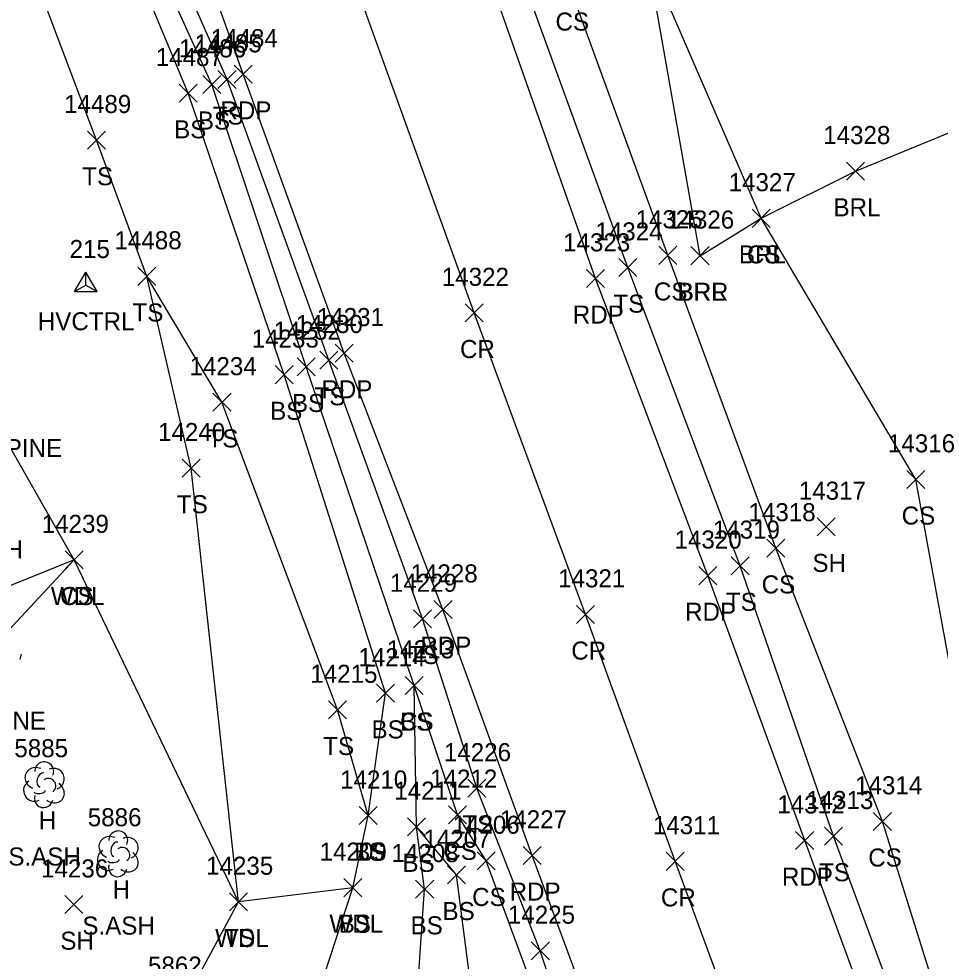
# Model space of a CAD drawing. Extents: x 1439173 to 1457902, y 641926 to 659889.
# Drawn here: x 1446483.2 to 1446585.2, y 652756.3 to 652860.7 of the extents above; entities that cross this region are included whole.
import ezdxf

# ---------------------------------------------------------------- set-up
doc = ezdxf.new("R2010")
doc.units = 0
for name, color, linetype in [('C_A', 7, 'Continuous'), ('C_I', 7, 'Continuous'), ('CPSM', 7, 'Continuous'), ('L_A', 7, 'Continuous'), ('L_C', 7, 'Continuous'), ('L_I', 7, 'Continuous'), ('L_TIC', 7, 'Continuous'), ('LABL', 7, 'Continuous'), ('LAWA', 7, 'Continuous'), ('LELB', 7, 'Continuous'), ('LTC', 7, 'Continuous'), ('LTD', 7, 'Continuous'), ('P_A', 7, 'Continuous'), ('P_I', 7, 'Continuous'), ('P_TIC', 7, 'Continuous'), ('PET', 7, 'Continuous'), ('PRC', 7, 'Continuous')]:
    doc.layers.add(name, color=color, linetype=linetype)

msp = doc.modelspace()

# ---------------------------------------------------------------- linework, layer by layer
at = {"layer": 'CPSM'}
for p, q in [((1446489.38, 652830.49), (1446490.63, 652832.66)), ((1446491.88, 652830.49), (1446490.63, 652832.66)), ((1446490.63, 652831.21), (1446490.63, 652832.66)), ((1446489.38, 652830.49), (1446490.63, 652831.21)), ((1446489.38, 652830.49), (1446491.88, 652830.49)), ((1446490.63, 652831.21), (1446490.63, 652831.21)), ((1446490.63, 652831.21), (1446491.88, 652830.49))]:
    msp.add_line(p, q, dxfattribs=at)
at = {"layer": 'L_TIC'}
for points in [[(1446505.27, 652852.99), (1446507.27, 652854.99)], [(1446507.27, 652852.99), (1446505.27, 652854.99)], [(1446500.97, 652851.47), (1446502.97, 652853.47)], [(1446502.97, 652851.47), (1446500.97, 652853.47)], [(1446503.6, 652852.44), (1446505.6, 652854.44)], [(1446505.6, 652852.44), (1446503.6, 652854.44)], [(1446490.83, 652846.27), (1446492.83, 652848.27)], [(1446492.83, 652846.27), (1446490.83, 652848.27)], [(1446574.87, 652842.83), (1446576.87, 652844.83)], [(1446576.87, 652842.83), (1446574.87, 652844.83)], [(1446564.4, 652837.61), (1446566.4, 652839.61)], [(1446566.4, 652837.61), (1446564.4, 652839.61)], [(1446564.4, 652837.61), (1446566.4, 652839.61)], [(1446566.4, 652837.61), (1446564.4, 652839.61)], [(1446554.09, 652833.51), (1446556.09, 652835.51)], [(1446556.09, 652833.51), (1446554.09, 652835.51)], [(1446557.64, 652833.47), (1446559.64, 652835.47)], [(1446559.64, 652833.47), (1446557.64, 652835.47)], [(1446557.64, 652833.47), (1446559.64, 652835.47)], [(1446559.64, 652833.47), (1446557.64, 652835.47)], [(1446549.65, 652832.16), (1446551.65, 652834.16)], [(1446551.65, 652832.16), (1446549.65, 652834.16)], [(1446496.4, 652831.18), (1446498.4, 652833.18)], [(1446498.4, 652831.18), (1446496.4, 652833.18)], [(1446496.4, 652831.18), (1446498.4, 652833.18)], [(1446498.4, 652831.18), (1446496.4, 652833.18)], [(1446514.02, 652821.16), (1446516.02, 652823.16)], [(1446516.02, 652821.16), (1446514.02, 652823.16)], [(1446516.55, 652821.9), (1446518.55, 652823.9)], [(1446518.55, 652821.9), (1446516.55, 652823.9)], [(1446511.6, 652820.29), (1446513.6, 652822.29)], [(1446513.6, 652820.29), (1446511.6, 652822.29)], [(1446504.71, 652817.23), (1446506.71, 652819.23)], [(1446506.71, 652817.23), (1446504.71, 652819.23)], [(1446501.31, 652809.94), (1446503.31, 652811.94)], [(1446503.31, 652809.94), (1446501.31, 652811.94)], [(1446581.53, 652808.69), (1446583.53, 652810.69)], [(1446583.53, 652808.69), (1446581.53, 652810.69)], [(1446571.6, 652803.44), (1446573.6, 652805.44)], [(1446573.6, 652803.44), (1446571.6, 652805.44)], [(1446566.03, 652801.06), (1446568.03, 652803.06)], [(1446568.03, 652801.06), (1446566.03, 652803.06)], [(1446488.35, 652799.77), (1446490.35, 652801.77)], [(1446490.35, 652799.77), (1446488.35, 652801.77)], [(1446488.35, 652799.77), (1446490.35, 652801.77)], [(1446490.35, 652799.77), (1446488.35, 652801.77)], [(1446562.1, 652799.13), (1446564.1, 652801.13)], [(1446564.1, 652799.13), (1446562.1, 652801.13)], [(1446526.9, 652793.24), (1446528.9, 652795.24)], [(1446528.9, 652793.24), (1446526.9, 652795.24)], [(1446525.99, 652785.87), (1446527.99, 652787.87)], [(1446527.99, 652785.87), (1446525.99, 652787.87)], [(1446525.99, 652785.87), (1446527.99, 652787.87)], [(1446527.99, 652785.87), (1446525.99, 652787.87)], [(1446522.83, 652785), (1446524.83, 652787)], [(1446524.83, 652785), (1446522.83, 652787)], [(1446517.51, 652783.16), (1446519.51, 652785.16)], [(1446519.51, 652783.16), (1446517.51, 652785.16)], [(1446532.92, 652774.48), (1446534.92, 652776.48)], [(1446534.92, 652774.48), (1446532.92, 652776.48)], [(1446520.91, 652771.45), (1446522.91, 652773.45)], [(1446522.91, 652771.45), (1446520.91, 652773.45)], [(1446520.91, 652771.45), (1446522.91, 652773.45)], [(1446522.91, 652771.45), (1446520.91, 652773.45)], [(1446530.78, 652771.55), (1446532.78, 652773.55)], [(1446532.78, 652771.55), (1446530.78, 652773.55)], [(1446526.25, 652770.22), (1446528.25, 652772.22)], [(1446528.25, 652770.22), (1446526.25, 652772.22)], [(1446526.25, 652770.22), (1446528.25, 652772.22)], [(1446528.25, 652770.22), (1446526.25, 652772.22)], [(1446577.83, 652770.81), (1446579.83, 652772.81)], [(1446579.83, 652770.81), (1446577.83, 652772.81)], [(1446572.43, 652769.18), (1446574.43, 652771.18)], [(1446574.43, 652769.18), (1446572.43, 652771.18)], [(1446533.97, 652766.44), (1446535.97, 652768.44)], [(1446535.97, 652766.44), (1446533.97, 652768.44)], [(1446530.69, 652764.88), (1446532.69, 652766.88)], [(1446532.69, 652764.88), (1446530.69, 652766.88)], [(1446519.2, 652763.47), (1446521.2, 652765.47)], [(1446521.2, 652763.47), (1446519.2, 652765.47)], [(1446519.2, 652763.47), (1446521.2, 652765.47)], [(1446521.2, 652763.47), (1446519.2, 652765.47)], [(1446527.15, 652763.3), (1446529.15, 652765.3)], [(1446529.15, 652763.3), (1446527.15, 652765.3)], [(1446506.54, 652761.9), (1446508.54, 652763.9)], [(1446508.54, 652761.9), (1446506.54, 652763.9)], [(1446506.54, 652761.9), (1446508.54, 652763.9)], [(1446508.54, 652761.9), (1446506.54, 652763.9)], [(1446488.32, 652761.6), (1446490.32, 652763.6)], [(1446490.32, 652761.6), (1446488.32, 652763.6)], [(1446539.96, 652756.48), (1446541.96, 652758.48)], [(1446541.96, 652756.48), (1446539.96, 652758.48)]]:
    msp.add_lwpolyline(points, dxfattribs=at)
at = {"layer": 'LABL'}
for points in [[(1446558.64, 652834.47), (1446552.78, 652867.75), (1446542.95, 652883.9), (1446526.11, 652918.76), (1446515.94, 652945.37), (1446512.09, 652959.61), (1446524.52, 652966.77), (1446538.88, 652947.35), (1446552.1, 652916.18), (1446561.87, 652889.2), (1446572.52, 652866.11), (1446589.96, 652870.84), (1446600.38, 652872.87), (1446619.06, 652880.12), (1446635.84, 652882.35)], [(1446558.64, 652834.47), (1446565.4, 652838.61), (1446575.87, 652843.83), (1446593.9, 652851.24), (1446610.45, 652852.7), (1446629.43, 652855.17), (1446641.12, 652840.87), (1446648.38, 652846.16), (1446662.46, 652850.52)]]:
    msp.add_lwpolyline(points, dxfattribs=at)
at = {"layer": 'LAWA'}
msp.add_lwpolyline([(1446489.93, 652594.64), (1446482.19, 652622.89), (1446488.27, 652643.75), (1446486.36, 652658.33), (1446506.68, 652691.78), (1446509.79, 652707.4), (1446510.77, 652733.79), (1446515.69, 652750.68), (1446520.2, 652764.47), (1446507.54, 652762.9), (1446489.35, 652800.77), (1446459.01, 652788.52), (1446450.93, 652770.34), (1446436.52, 652746.71)], dxfattribs=at)
at = {"layer": 'LELB'}
for points in [[(1446558.76, 652687.67), (1446558.04, 652687.75), (1446555.71, 652694.53), (1446541.29, 652728.55), (1446533.88, 652748.71), (1446531.69, 652765.88), (1446527.25, 652771.22), (1446526.99, 652786.87), (1446515.02, 652822.16), (1446504.6, 652853.44), (1446496.45, 652871.39), (1446483.49, 652908.23), (1446469, 652949.88), (1446458.71, 652977.71), (1446440.48, 653011.03), (1446432.84, 653040.55), (1446431.3, 653040.36), (1446429.78, 653038.57)], [(1446520.2, 652764.47), (1446521.91, 652772.45), (1446523.83, 652786), (1446512.6, 652821.29), (1446501.97, 652852.47), (1446494.39, 652870.68), (1446481.82, 652907.94), (1446466.87, 652948.91), (1446454.92, 652976.12), (1446438.86, 653012.09), (1446429.78, 653038.57)], [(1446521.91, 652772.45), (1446518.51, 652784.16), (1446505.71, 652818.23), (1446497.4, 652832.18), (1446491.83, 652847.27), (1446484.51, 652866.66), (1446470.11, 652903.44), (1446458.73, 652946.43), (1446447.34, 652973.5), (1446426.5, 653006.12), (1446419.51, 653033.02), (1446408.97, 653037.94), (1446398.28, 653037.34), (1446364.91, 653022), (1446343.21, 653013.27), (1446320.15, 653003.28), (1446308.94, 652998.17)], [(1446627.06, 652632.45), (1446623.58, 652643.88), (1446610.89, 652677.78), (1446605.94, 652694.07), (1446602.62, 652701.91), (1446596.25, 652715.55), (1446589.29, 652738.4), (1446578.83, 652771.81), (1446567.03, 652802.06), (1446555.09, 652834.51), (1446544.2, 652864.4), (1446537.67, 652882.57), (1446522.62, 652917.32), (1446507.53, 652958), (1446496.69, 652990.09)], [(1446733.15, 652335.87), (1446720.26, 652370.62), (1446699.34, 652428.2), (1446686.02, 652464.16), (1446669.53, 652508.48), (1446646.74, 652574.93), (1446631.07, 652613.95), (1446619.67, 652643.47), (1446607.67, 652675.95), (1446600.9, 652696.64), (1446593.13, 652714.74), (1446585.66, 652736.99), (1446573.43, 652770.18), (1446563.1, 652800.13), (1446550.65, 652833.16), (1446533.38, 652880.69)], [(1446687.49, 652358.34), (1446665.37, 652415.94), (1446653.31, 652451.78), (1446639.56, 652487.5), (1446623.6, 652531.42), (1446615.87, 652554.88), (1446598.23, 652600.36), (1446585, 652637.76), (1446573.9, 652665.71), (1446570.23, 652674.91), (1446567.93, 652681.5), (1446562.31, 652697.42), (1446549.56, 652731.62), (1446540.96, 652757.48), (1446533.92, 652775.48), (1446527.9, 652794.24), (1446517.55, 652822.9), (1446506.27, 652853.99), (1446498.19, 652872.34)], [(1446619.27, 652687.74), (1446616.83, 652683.42), (1446616.31, 652673.7), (1446612.41, 652684.34), (1446609.89, 652692.2), (1446610.51, 652695.49), (1446609.36, 652695.38), (1446609.11, 652696.21), (1446607.94, 652702.1), (1446607.57, 652703.49), (1446608.78, 652703.55), (1446606.89, 652718.15), (1446599.81, 652728.43), (1446599.62, 652742.21), (1446596.53, 652751.27), (1446588.72, 652775.98), (1446582.53, 652809.69), (1446565.4, 652838.61), (1446552.78, 652867.75)], [(1446441.72, 652671.29), (1446454.15, 652675.76), (1446489.66, 652708.33), (1446491.65, 652733.37), (1446507.54, 652762.9), (1446502.31, 652810.94), (1446497.4, 652832.18)], [(1446466.75, 652705.34), (1446459.62, 652734.2), (1446463.8, 652762.98), (1446469.18, 652779.14), (1446489.35, 652800.77), (1446477.73, 652821.16)], [(1446571.3, 652656.22), (1446566.66, 652671.45), (1446563.15, 652682.16), (1446563.26, 652686.12), (1446556.35, 652702.1), (1446546.49, 652730.53), (1446547.53, 652732.06), (1446541.15, 652750.59), (1446534.97, 652767.44), (1446531.78, 652772.55), (1446526.99, 652786.87)], [(1446600.72, 652539.79), (1446583.48, 652595.51), (1446578.26, 652603.99), (1446570.72, 652611.61), (1446562.3, 652629.81), (1446555.44, 652667.18), (1446555.43, 652673.84), (1446555.61, 652673.85), (1446557.61, 652678.4), (1446559.22, 652681.27), (1446556.1, 652687.12), (1446554.56, 652688.04), (1446551.01, 652690.1), (1446551.58, 652690.69), (1446547.89, 652697.26), (1446532.13, 652729.14), (1446526.98, 652747.46), (1446528.15, 652764.3), (1446527.25, 652771.22)]]:
    msp.add_lwpolyline(points, dxfattribs=at)
at = {"layer": 'LTC'}
msp.add_line((1446483.49, 652790.32), (1446483.31, 652789.75), dxfattribs=at)
at = {"layer": 'LTD'}
for p, q in [((1446485.98, 652775.92), (1446485.98, 652775.92)), ((1446485.98, 652775.92), (1446485.98, 652775.92)), ((1446494.17, 652768.27), (1446494.17, 652768.27)), ((1446494.17, 652768.27), (1446494.17, 652768.27))]:
    msp.add_line(p, q, dxfattribs=at)
for centre in [(1446486.03, 652777.35), (1446494.22, 652769.7)]:
    msp.add_arc(centre, 1.05, 335.5272, 180.9563, dxfattribs=at)
for centre, major_axis, ratio, start_param, end_param in [((1446485.19, 652776.58), (1.21, -0.51), 0.895232, 1.570796, 4.712389), ((1446485.77, 652776.38), (-0.208, -0.792), 0.645439, 3.141593, 6.283185), ((1446487.02, 652776.5), (-1.14, -0.48), 0.949671, 1.570796, 4.712389), ((1446484.9, 652775.21), (0.58, -1.04), 0.959034, 3.141593, 6.283185), ((1446486.48, 652775.75), (-0.5, 0.667), 0.989748, 3.141593, 6.283185), ((1446485.53, 652775.17), (-0.625, -0.083), 0.423636, 0, 3.141593), ((1446486.98, 652775.08), (-1.09, 0.79), 0.841452, 1.570796, 4.712389), ((1446485.98, 652774.42), (0.26, 1.06), 0.942809, 1.570796, 4.712389), ((1446493.38, 652768.93), (1.21, -0.51), 0.895232, 1.570796, 4.712389), ((1446495.21, 652768.85), (-1.14, -0.48), 0.949671, 1.570796, 4.712389), ((1446493.96, 652768.72), (-0.208, -0.792), 0.645439, 3.141593, 6.283185), ((1446494.67, 652768.1), (-0.5, 0.667), 0.989748, 3.141593, 6.283185), ((1446493.09, 652767.56), (0.58, -1.04), 0.959034, 3.141593, 6.283185), ((1446495.17, 652767.43), (-1.09, 0.79), 0.841452, 1.570796, 4.712389), ((1446494.17, 652766.77), (0.26, 1.06), 0.942809, 1.570796, 4.712389), ((1446493.71, 652767.52), (-0.625, -0.083), 0.423636, 0, 3.141593)]:
    msp.add_ellipse(centre, major_axis=major_axis, ratio=ratio, start_param=start_param, end_param=end_param, dxfattribs=at)
at = {"layer": 'P_TIC'}
for points in [[(1446507.05, 652853.56), (1446509.05, 652855.56)], [(1446509.05, 652853.56), (1446507.05, 652855.56)], [(1446546.07, 652830.95), (1446548.07, 652832.95)], [(1446548.07, 652830.95), (1446546.07, 652832.95)], [(1446532.64, 652827.13), (1446534.64, 652829.13)], [(1446534.64, 652827.13), (1446532.64, 652829.13)], [(1446518.23, 652822.67), (1446520.23, 652824.67)], [(1446520.23, 652822.67), (1446518.23, 652824.67)], [(1446558.5, 652798.03), (1446560.5, 652800.03)], [(1446560.5, 652798.03), (1446558.5, 652800.03)], [(1446529.18, 652794.28), (1446531.18, 652796.28)], [(1446531.18, 652794.28), (1446529.18, 652796.28)], [(1446544.95, 652793.73), (1446546.95, 652795.73)], [(1446546.95, 652793.73), (1446544.95, 652795.73)], [(1446569.23, 652768.69), (1446571.23, 652770.69)], [(1446571.23, 652768.69), (1446569.23, 652770.69)], [(1446539.07, 652767.04), (1446541.07, 652769.04)], [(1446541.07, 652767.04), (1446539.07, 652769.04)], [(1446554.88, 652766.39), (1446556.88, 652768.39)], [(1446556.88, 652766.39), (1446554.88, 652768.39)]]:
    msp.add_lwpolyline(points, dxfattribs=at)
at = {"layer": 'PET'}
for points in [[(1446731.04, 652335.01), (1446718.01, 652370.03), (1446696.84, 652427.28), (1446683.13, 652463.49), (1446666.85, 652507.13), (1446642.46, 652574.29), (1446627.76, 652613.1), (1446617.05, 652642.96), (1446604.83, 652675.09), (1446590.52, 652714.03), (1446582.88, 652735.36), (1446570.23, 652769.69), (1446559.5, 652799.03), (1446547.07, 652831.95), (1446530.28, 652879.59)], [(1446689.85, 652359.18), (1446668.81, 652417.26), (1446655.18, 652452.6), (1446642.38, 652488.2), (1446626.1, 652532.33), (1446617.59, 652555.62), (1446600.83, 652601.71), (1446587.43, 652637.98), (1446577.6, 652667.12), (1446565.11, 652699.85), (1446553.17, 652732.62), (1446540.07, 652768.04), (1446530.18, 652795.28), (1446519.23, 652823.67), (1446508.05, 652854.56), (1446501.14, 652873.96)]]:
    msp.add_lwpolyline(points, dxfattribs=at)
at = {"layer": 'PRC'}
msp.add_lwpolyline([(1446704.53, 652363.99), (1446682.8, 652422.11), (1446669.31, 652457.94), (1446653.41, 652502.36), (1446628.68, 652568.76), (1446613.37, 652609.74), (1446604.14, 652635.16), (1446591.23, 652671.51), (1446575.85, 652711.82), (1446569.81, 652729.51), (1446555.88, 652767.39), (1446545.95, 652794.73), (1446533.64, 652828.13), (1446516.98, 652874.28)], dxfattribs=at)

# ---------------------------------------------------------------- texts
at = {"layer": 'C_A'}
msp.add_text('HVCTRL', height=2, dxfattribs=at).set_placement((1446485.32, 652826.21))
at = {"layer": 'C_I'}
msp.add_text('215', height=2, dxfattribs=at).set_placement((1446488.84, 652834.21))
at = {"layer": 'L_A'}
for s, p in [('CS', (1446542.64, 652859.4)), ('BS', (1446503.04, 652848.44)), ('TS', (1446504.68, 652848.99)), ('BS', (1446500.41, 652847.47)), ('TS', (1446490.24, 652842.27)), ('BRL', (1446573.42, 652838.83)), ('BRL', (1446562.95, 652833.61)), ('CS', (1446563.84, 652833.61)), ('CS', (1446553.53, 652829.51)), ('BRR', (1446556.13, 652829.47)), ('BRL', (1446556.18, 652829.47)), ('TS', (1446549.06, 652828.16)), ('TS', (1446495.81, 652827.18)), ('TS', (1446495.81, 652827.18)), ('BS', (1446513.46, 652817.16)), ('TS', (1446515.96, 652817.9)), ('BS', (1446511.04, 652816.29)), ('TS', (1446504.12, 652813.23)), ('TS', (1446500.72, 652805.94)), ('CS', (1446580.97, 652804.69)), ('SH', (1446571.09, 652799.44)), ('CS', (1446565.47, 652797.06)), ('WDL', (1446486.76, 652795.77)), ('CS', (1446487.79, 652795.77)), ('TS', (1446561.51, 652795.13)), ('TS', (1446526.31, 652789.24)), ('CS', (1446525.43, 652781.87)), ('BS', (1446525.43, 652781.87)), ('BS', (1446522.27, 652781)), ('TS', (1446516.92, 652779.16)), ('H', (1446485.42, 652770.92)), ('TS', (1446532.33, 652770.48)), ('TS', (1446520.31, 652767.45)), ('BS', (1446520.35, 652767.45)), ('CS', (1446530.22, 652767.55)), ('BS', (1446525.69, 652766.22)), ('BS', (1446525.69, 652766.22)), ('CS', (1446577.27, 652766.81)), ('TS', (1446571.83, 652765.18)), ('H', (1446493.6, 652763.27)), ('CS', (1446533.41, 652762.44)), ('BS', (1446530.13, 652760.88)), ('WDL', (1446517.61, 652759.47)), ('BS', (1446518.64, 652759.47)), ('BS', (1446526.59, 652759.3)), ('SH', (1446487.81, 652757.6)), ('WDL', (1446504.95, 652757.9)), ('TS', (1446505.95, 652757.9))]:
    msp.add_text(s, height=2, dxfattribs=at).set_placement(p)
at = {"layer": 'L_C'}
for s, p in [('M.SCOTCH PINE', (1446466.76, 652812.16)), ('M.ASH', (1446475.21, 652800.95)), ('S.R-PINE', (1446474.63, 652781.98)), ('S.ASH', (1446482.06, 652766.92)), ('S.ASH', (1446490.25, 652759.27))]:
    msp.add_text(s, height=2, dxfattribs=at).set_placement(p)
at = {"layer": 'L_I'}
for s, p in [('14485', (1446502.68, 652856.99)), ('14486', (1446500.95, 652856.44)), ('14487', (1446498.38, 652855.47)), ('14489', (1446488.23, 652850.27)), ('14328', (1446572.28, 652846.83)), ('14327', (1446561.81, 652841.61)), ('14327', (1446561.81, 652841.61)), ('14325', (1446551.5, 652837.51)), ('14326', (1446554.99, 652837.47)), ('14326', (1446554.99, 652837.47)), ('14324', (1446547.06, 652836.16)), ('14488', (1446493.81, 652835.18)), ('14488', (1446493.81, 652835.18)), ('14230', (1446513.88, 652825.9)), ('14233', (1446509, 652824.29)), ('14232', (1446511.43, 652825.16)), ('14234', (1446502.12, 652821.23)), ('14240', (1446498.63, 652813.94)), ('14316', (1446579.45, 652812.69)), ('14317', (1446569.58, 652807.44)), ('14318', (1446564.01, 652805.06)), ('14239', (1446485.75, 652803.77)), ('14239', (1446485.75, 652803.77)), ('14319', (1446560.06, 652803.13)), ('14229', (1446524.3, 652797.24)), ('14213', (1446523.96, 652789.87)), ('14213', (1446523.96, 652789.87)), ('14214', (1446520.81, 652789)), ('14215', (1446515.49, 652787.16)), ('5885', (1446482.72, 652778.92)), ('14226', (1446530.28, 652778.48)), ('14210', (1446518.79, 652775.45)), ('14210', (1446518.79, 652775.45)), ('14212', (1446528.76, 652775.55)), ('14211', (1446524.79, 652774.22)), ('14211', (1446524.79, 652774.22)), ('14314', (1446575.81, 652774.81)), ('14313', (1446570.4, 652773.18)), ('5886', (1446490.85, 652771.27)), ('14206', (1446531.24, 652770.44)), ('14207', (1446528.02, 652768.88)), ('14209', (1446516.52, 652767.47)), ('14209', (1446516.52, 652767.47)), ('14208', (1446524.48, 652767.3)), ('14235', (1446503.95, 652765.9)), ('14235', (1446503.95, 652765.9)), ('14236', (1446485.68, 652765.6)), ('14225', (1446537.37, 652760.48)), ('5862', (1446497.52, 652754.84))]:
    msp.add_text(s, height=2, dxfattribs=at).set_placement(p)
at = {"layer": 'P_A'}
for s, p in [('RDP', (1446505.54, 652849.56)), ('RDP', (1446544.56, 652826.95)), ('CR', (1446532.07, 652823.13)), ('RDP', (1446516.72, 652818.67)), ('RDP', (1446556.99, 652794.03)), ('RDP', (1446527.67, 652790.28)), ('CR', (1446544.39, 652789.73)), ('RDP', (1446567.71, 652764.69)), ('RDP', (1446537.56, 652763.04)), ('CR', (1446554.31, 652762.39))]:
    msp.add_text(s, height=2, dxfattribs=at).set_placement(p)
at = {"layer": 'P_I'}
for s, p in [('14484', (1446504.46, 652857.56)), ('14323', (1446543.48, 652834.95)), ('14322', (1446530.05, 652831.13)), ('14231', (1446516.21, 652826.67)), ('14320', (1446555.82, 652802.03)), ('14228', (1446526.59, 652798.28)), ('14321', (1446542.93, 652797.73)), ('14312', (1446567.2, 652772.69)), ('14227', (1446536.48, 652771.04)), ('14311', (1446553.42, 652770.39))]:
    msp.add_text(s, height=2, dxfattribs=at).set_placement(p)

doc.saveas('drawing.dxf')
